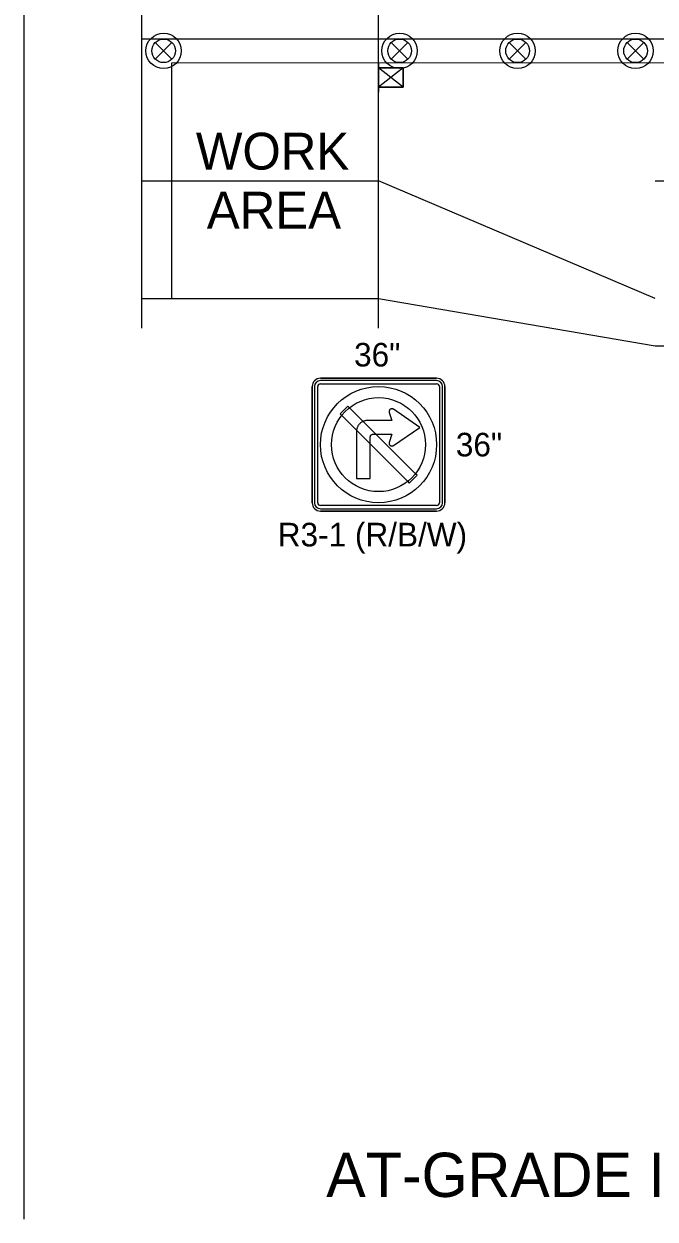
# Model space of a CAD drawing. Extents: x 99958 to 100176, y 99935 to 100011.
# Drawn here: x 100067.875 to 100069.587, y 100001.576 to 100004.818 of the extents above; entities that cross this region are included whole.
import ezdxf

# ---------------------------------------------------------------- set-up
doc = ezdxf.new("R2010")
doc.units = 0
for name, color, linetype in [('RD_ED_ShoulderPavedEdge', 7, 'Continuous'), ('RD_MK_LineEdgeYellow', 7, 'Continuous'), ('RD_MK_LineLane', 7, 'Continuous'), ('SH_DE_DetailHeading2Text', 7, 'Continuous'), ('TR_SN_ConstructionSigns', 7, 'Continuous'), ('TR_WZ_PortableSignMount5ftMinRed-Wht', 7, 'Continuous'), ('TR_WZ_TrafficSafetyDrum', 7, 'Continuous'), ('TR_WZ_WorkAreaLabel', 7, 'Continuous'), ('TR_WZ_WorkZoneDetails', 7, 'Continuous')]:
    doc.layers.add(name, color=color, linetype=linetype)

msp = doc.modelspace()

# ---------------------------------------------------------------- linework, layer by layer
at = {"layer": 'RD_ED_ShoulderPavedEdge'}
for p, q in [((100068.195, 100004.0724), (100068.8369, 100004.0724)), ((100068.8369, 100004.0724), (100069.5869, 100003.9444))]:
    msp.add_line(p, q, dxfattribs=at)
at = {"layer": 'RD_MK_LineEdgeYellow'}
for p, q in [((100068.195, 100004.3924), (100068.8369, 100004.3924)), ((100069.5869, 100004.3924), (100070.3369, 100004.3924))]:
    msp.add_line(p, q, dxfattribs=at)
at = {"layer": 'RD_MK_LineLane'}
for points in [[(100075.43, 100004.7764), (100068.195, 100004.7764)], [(100069.5869, 100004.0724), (100068.8369, 100004.3924)]]:
    msp.add_lwpolyline(points, dxfattribs=at)
at = {"layer": 'TR_SN_ConstructionSigns'}
for p, q in [((100068.6794, 100003.8564), (100068.9944, 100003.8564)), ((100068.9944, 100003.8564), (100068.6794, 100003.8564)), ((100068.9944, 100003.8564), (100068.6794, 100003.8564)), ((100068.9944, 100003.8502), (100068.6794, 100003.8502)), ((100068.6794, 100003.8414), (100068.9944, 100003.8414)), ((100068.6569, 100003.5189), (100068.6569, 100003.8339)), ((100068.6569, 100003.8339), (100068.6569, 100003.5189)), ((100068.6569, 100003.8339), (100068.6569, 100003.5189)), ((100068.6632, 100003.8339), (100068.6632, 100003.5189)), ((100068.6719, 100003.5189), (100068.6719, 100003.8339)), ((100069.0019, 100003.8339), (100069.0019, 100003.5189)), ((100069.0107, 100003.5189), (100069.0107, 100003.8339)), ((100069.0169, 100003.8339), (100069.0169, 100003.5189)), ((100069.0169, 100003.5189), (100069.0169, 100003.8339)), ((100069.0169, 100003.5189), (100069.0169, 100003.8339)), ((100068.8681, 100003.7718), (100068.8675, 100003.7713)), ((100068.8687, 100003.7723), (100068.8681, 100003.7718)), ((100068.8693, 100003.7728), (100068.8687, 100003.7723)), ((100068.87, 100003.7731), (100068.8693, 100003.7728)), ((100068.8707, 100003.7734), (100068.87, 100003.7731)), ((100068.8715, 100003.7736), (100068.8707, 100003.7734)), ((100068.8722, 100003.7738), (100068.8715, 100003.7736)), ((100068.873, 100003.7738), (100068.8722, 100003.7738)), ((100068.8738, 100003.7738), (100068.873, 100003.7738)), ((100068.8746, 100003.7737), (100068.8738, 100003.7738)), ((100068.8753, 100003.7735), (100068.8746, 100003.7737)), ((100068.876, 100003.7733), (100068.8753, 100003.7735)), ((100068.8767, 100003.7729), (100068.876, 100003.7733)), ((100068.8774, 100003.7725), (100068.8767, 100003.7729)), ((100068.9493, 100003.7233), (100068.8774, 100003.7725)), ((100068.7948, 100003.7394), (100068.7934, 100003.7387)), ((100068.7963, 100003.74), (100068.7948, 100003.7394)), ((100068.7977, 100003.7405), (100068.7963, 100003.74)), ((100068.7993, 100003.741), (100068.7977, 100003.7405)), ((100068.8008, 100003.7413), (100068.7993, 100003.741)), ((100068.8023, 100003.7416), (100068.8008, 100003.7413)), ((100068.8039, 100003.7418), (100068.8023, 100003.7416)), ((100068.8054, 100003.742), (100068.8039, 100003.7418)), ((100068.807, 100003.742), (100068.8054, 100003.742)), ((100068.8731, 100003.742), (100068.807, 100003.742)), ((100068.8658, 100003.7678), (100068.8657, 100003.7671)), ((100068.8657, 100003.7671), (100068.8657, 100003.7663)), ((100068.8657, 100003.7663), (100068.8657, 100003.7655)), ((100068.8657, 100003.7655), (100068.8659, 100003.7647)), ((100068.866, 100003.7686), (100068.8658, 100003.7678)), ((100068.8659, 100003.7647), (100068.866, 100003.764)), ((100068.8663, 100003.7693), (100068.866, 100003.7686)), ((100068.866, 100003.764), (100068.8731, 100003.742)), ((100068.8666, 100003.77), (100068.8663, 100003.7693)), ((100068.867, 100003.7707), (100068.8666, 100003.77)), ((100068.8675, 100003.7713), (100068.867, 100003.7707)), ((100068.7772, 100003.7151), (100068.7771, 100003.7136)), ((100068.7771, 100003.7136), (100068.7771, 100003.712)), ((100068.7771, 100003.712), (100068.7771, 100003.5847)), ((100068.7774, 100003.7167), (100068.7772, 100003.7151)), ((100068.7777, 100003.7182), (100068.7774, 100003.7167)), ((100068.7781, 100003.7198), (100068.7777, 100003.7182)), ((100068.7785, 100003.7213), (100068.7781, 100003.7198)), ((100068.779, 100003.7228), (100068.7785, 100003.7213)), ((100068.7796, 100003.7242), (100068.779, 100003.7228)), ((100068.7803, 100003.7256), (100068.7796, 100003.7242)), ((100068.7811, 100003.727), (100068.7803, 100003.7256)), ((100068.7819, 100003.7283), (100068.7811, 100003.727)), ((100068.7828, 100003.7297), (100068.7819, 100003.7283)), ((100068.7837, 100003.7309), (100068.7828, 100003.7297)), ((100068.7847, 100003.7321), (100068.7837, 100003.7309)), ((100068.7858, 100003.7332), (100068.7847, 100003.7321)), ((100068.787, 100003.7343), (100068.7858, 100003.7332)), ((100068.7881, 100003.7353), (100068.787, 100003.7343)), ((100068.7894, 100003.7363), (100068.7881, 100003.7353)), ((100068.7907, 100003.7371), (100068.7894, 100003.7363)), ((100068.792, 100003.738), (100068.7907, 100003.7371)), ((100068.7934, 100003.7387), (100068.792, 100003.738)), ((100068.8774, 100003.674), (100068.9493, 100003.7233)), ((100068.8145, 100003.6978), (100068.8147, 100003.6986)), ((100068.8145, 100003.697), (100068.8145, 100003.6978)), ((100068.8145, 100003.5847), (100068.8145, 100003.697)), ((100068.8147, 100003.6986), (100068.8149, 100003.6993)), ((100068.8149, 100003.6993), (100068.8152, 100003.7001)), ((100068.8152, 100003.7001), (100068.8155, 100003.7008)), ((100068.8155, 100003.7008), (100068.8159, 100003.7015)), ((100068.8159, 100003.7015), (100068.8164, 100003.702)), ((100068.8164, 100003.702), (100068.817, 100003.7026)), ((100068.817, 100003.7026), (100068.8176, 100003.7031)), ((100068.8176, 100003.7031), (100068.8182, 100003.7035)), ((100068.8182, 100003.7035), (100068.819, 100003.7039)), ((100068.819, 100003.7039), (100068.8197, 100003.7042)), ((100068.8197, 100003.7042), (100068.8204, 100003.7044)), ((100068.8204, 100003.7044), (100068.8212, 100003.7045)), ((100068.8212, 100003.7045), (100068.822, 100003.7046)), ((100068.822, 100003.7046), (100068.8731, 100003.7046)), ((100068.8659, 100003.6818), (100068.8657, 100003.681)), ((100068.8657, 100003.681), (100068.8657, 100003.6802)), ((100068.8657, 100003.6802), (100068.8657, 100003.6795)), ((100068.8657, 100003.6795), (100068.8658, 100003.6787)), ((100068.8658, 100003.6787), (100068.866, 100003.6779)), ((100068.866, 100003.6825), (100068.8659, 100003.6818)), ((100068.8731, 100003.7046), (100068.866, 100003.6825)), ((100068.866, 100003.6779), (100068.8663, 100003.6772)), ((100068.8663, 100003.6772), (100068.8666, 100003.6765)), ((100068.8666, 100003.6765), (100068.867, 100003.6759)), ((100068.867, 100003.6759), (100068.8675, 100003.6752)), ((100068.8675, 100003.6752), (100068.8681, 100003.6747)), ((100068.8681, 100003.6747), (100068.8687, 100003.6742)), ((100068.8687, 100003.6742), (100068.8693, 100003.6738)), ((100068.8693, 100003.6738), (100068.87, 100003.6734)), ((100068.87, 100003.6734), (100068.8707, 100003.6731)), ((100068.8707, 100003.6731), (100068.8715, 100003.6729)), ((100068.8715, 100003.6729), (100068.8722, 100003.6728)), ((100068.8722, 100003.6728), (100068.873, 100003.6727)), ((100068.873, 100003.6727), (100068.8738, 100003.6727)), ((100068.8738, 100003.6727), (100068.8746, 100003.6728)), ((100068.8746, 100003.6728), (100068.8753, 100003.673)), ((100068.8753, 100003.673), (100068.876, 100003.6733)), ((100068.876, 100003.6733), (100068.8767, 100003.6736)), ((100068.8767, 100003.6736), (100068.8774, 100003.674)), ((100068.7771, 100003.5847), (100068.8145, 100003.5847)), ((100068.9944, 100003.5114), (100068.6794, 100003.5114)), ((100068.6794, 100003.5027), (100068.9944, 100003.5027)), ((100068.9944, 100003.4964), (100068.6794, 100003.4964)), ((100068.6794, 100003.4964), (100068.9944, 100003.4964)), ((100068.6794, 100003.4964), (100068.9944, 100003.4964))]:
    msp.add_line(p, q, dxfattribs=at)
msp.add_lwpolyline([(100068.9371, 100003.5975), (100068.758, 100003.7766), (100068.7538, 100003.7808), (100068.7326, 100003.7596), (100068.9159, 100003.5763), (100068.9201, 100003.5721), (100068.9413, 100003.5933), (100068.9371, 100003.5975)], dxfattribs=at)
for radius in [0.1575, 0.1275]:
    msp.add_circle((100068.8369, 100003.6764), radius, dxfattribs=at)
for centre, radius, start, end in [((100068.6794, 100003.8339), 0.0225, 90, 180), ((100068.6794, 100003.8339), 0.0225, 90, 180), ((100068.6794, 100003.8339), 0.0225, 90, 180), ((100068.6794, 100003.8339), 0.0162, 90, 180), ((100068.6794, 100003.8339), 0.0075, 90, 180), ((100068.9944, 100003.8339), 0.0225, 0, 90), ((100068.9944, 100003.8339), 0.0225, 0, 90), ((100068.9944, 100003.8339), 0.0225, 0, 90), ((100068.9944, 100003.8339), 0.0162, 0, 90), ((100068.9944, 100003.8339), 0.0075, 0, 90), ((100068.6794, 100003.5189), 0.0225, 180, 270), ((100068.6794, 100003.5189), 0.0225, 180, 270), ((100068.6794, 100003.5189), 0.0225, 180, 270), ((100068.6794, 100003.5189), 0.0162, 180, 270), ((100068.6794, 100003.5189), 0.0075, 180, 270), ((100068.9944, 100003.5189), 0.0225, 270, 0), ((100068.9944, 100003.5189), 0.0225, 270, 0), ((100068.9944, 100003.5189), 0.0162, 270, 0), ((100068.9944, 100003.5189), 0.0075, 270, 0), ((100068.9944, 100003.5189), 0.0225, 270, 0)]:
    msp.add_arc(centre, radius, start, end, dxfattribs=at)
at = {"layer": 'TR_WZ_PortableSignMount5ftMinRed-Wht'}
for p, q in [((100068.8369, 100004.7124), (100068.8369, 100004.6324)), ((100068.9037, 100004.6464), (100068.8369, 100004.6984)), ((100068.9037, 100004.6984), (100068.8369, 100004.6464)), ((100068.8703, 100004.6725), (100068.8703, 100004.6725)), ((100068.8704, 100004.6724), (100068.8704, 100004.6724))]:
    msp.add_line(p, q, dxfattribs=at)
for points in [[(100068.9037, 100004.6464), (100068.9037, 100004.6984), (100068.8369, 100004.6984), (100068.8369, 100004.6464)], [(100068.8369, 100004.6984), (100068.9037, 100004.6984), (100068.9037, 100004.6464), (100068.8369, 100004.6464)]]:
    msp.add_lwpolyline(points, close=True, dxfattribs=at)
at = {"layer": 'TR_WZ_TrafficSafetyDrum'}
for p, q in [((100068.2313, 100004.7671), (100068.2765, 100004.7218)), ((100068.2765, 100004.7671), (100068.2313, 100004.7218)), ((100068.8713, 100004.7671), (100068.9165, 100004.7218)), ((100068.9165, 100004.7671), (100068.8713, 100004.7218)), ((100069.1913, 100004.7671), (100069.2365, 100004.7218)), ((100069.2365, 100004.7671), (100069.1913, 100004.7218)), ((100069.5113, 100004.7671), (100069.5565, 100004.7218)), ((100069.5565, 100004.7671), (100069.5113, 100004.7218))]:
    msp.add_line(p, q, dxfattribs=at)
for centre, radius in [((100068.2539, 100004.7445), 0.048), ((100068.2539, 100004.7445), 0.048), ((100068.8939, 100004.7445), 0.048), ((100068.8939, 100004.7445), 0.048), ((100069.2139, 100004.7445), 0.048), ((100069.2139, 100004.7445), 0.048), ((100069.5339, 100004.7445), 0.048), ((100069.5339, 100004.7445), 0.048), ((100068.2539, 100004.7445), 0.032), ((100068.8939, 100004.7445), 0.032), ((100069.2139, 100004.7445), 0.032), ((100069.5339, 100004.7445), 0.032)]:
    msp.add_circle(centre, radius, dxfattribs=at)
at = {"layer": 'TR_WZ_WorkZoneDetails'}
for p, q in [((100067.875, 100009.625), (100067.875, 100001.5759)), ((100068.8369, 100003.9924), (100068.8369, 100005.0037))]:
    msp.add_line(p, q, dxfattribs=at)
msp.add_lwpolyline([(100068.195, 100003.9924), (100068.195, 100005.083), (100068.115, 100005.083), (100068.275, 100005.2379), (100068.195, 100005.2379), (100068.195, 100006.3285)], dxfattribs=at)
msp.add_lwpolyline([(100068.275, 100004.7114), (100068.275, 100004.0724), (100068.8369, 100004.0724), (100069.5869, 100003.9444), (100069.5869, 100003.9444), (100069.5869, 100003.9444), (100070.3369, 100003.9444), (100070.3369, 100003.9444), (100070.3369, 100003.9444), (100070.7436, 100003.7381), (100070.9869, 100003.3524), (100070.9869, 100002.4859), (100070.9869, 100002.4859), (100071.9469, 100002.4859), (100071.9469, 100004.7124)], close=True, dxfattribs=at)

# ---------------------------------------------------------------- texts
at = {"layer": 'SH_DE_DetailHeading2Text'}
msp.add_text('AT-GRADE INTERSECTION (WITH TURN LANES): PARTIAL CLOSURE', height=0.12, rotation=360, dxfattribs=at).set_placement((100068.6951, 100001.6359))
at = {"layer": 'TR_SN_ConstructionSigns'}
for s, p in [('36"', (100068.7705, 100003.8884)), ('36"', (100069.0465, 100003.6445)), ('R3-1 (R/B/W)', (100068.5635, 100003.4004))]:
    msp.add_text(s, height=0.064, rotation=360, dxfattribs=at).set_placement(p)
at = {"layer": 'TR_WZ_WorkAreaLabel'}
for s, p in [('WORK', (100068.3414, 100004.4225)), ('AREA', (100068.3711, 100004.2624))]:
    msp.add_text(s, height=0.1, dxfattribs=at).set_placement(p)

doc.saveas('drawing.dxf')
